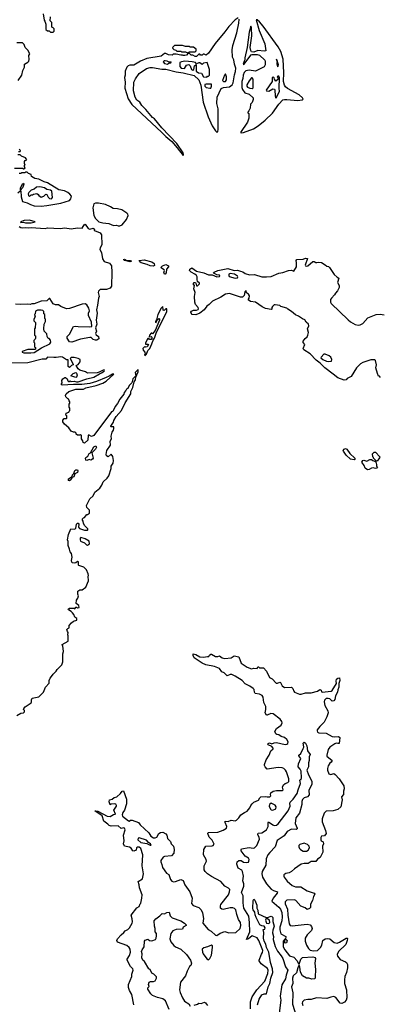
# Model space of a CAD drawing. Extents: x 2239805 to 2396427, y 665731 to 772158.
# Tile 273 of 326: x 2336030 to 2340627, y 724182 to 736721. Entities that reach past the tile are written whole.
import ezdxf

# ---------------------------------------------------------------- set-up
doc = ezdxf.new("R2010")
doc.units = 0

msp = doc.modelspace()

# ---------------------------------------------------------------- linework, layer by layer
at = {"layer": '0CON05XD'}
for points in [[(2336330, 736795), (2336342, 736715), (2336352, 736702), (2336362, 736662), (2336362, 736595), (2336385, 736580), (2336408, 736578), (2336425, 736560), (2336455, 736560)], [(2336455, 736560), (2336470, 736575), (2336470, 736605), (2336458, 736618), (2336440, 736625), (2336440, 736685), (2336420, 736705), (2336423, 736757)], [(2338815, 736743), (2338775, 736717), (2338697, 736635), (2338645, 736565), (2338521, 736419), (2338435, 736296), (2338405, 736268), (2338382, 736282), (2338368, 736282), (2338355, 736270), (2338335, 736270), (2338325, 736280), (2338315, 736280), (2338285, 736250), (2338265, 736250), (2338235, 736270), (2338215, 736270), (2338195, 736290), (2338175, 736290), (2338155, 736270), (2338135, 736263), (2338114, 736264), (2338105, 736270), (2338085, 736268), (2338025, 736282), (2337985, 736280), (2337975, 736270), (2337925, 736273), (2337895, 736291), (2337875, 736290), (2337835, 736255), (2337652, 736228), (2337568, 736192), (2337485, 736141), (2337435, 736142), (2337413, 736135), (2337394, 736115), (2337374, 736066), (2337376, 736015), (2337366, 735985), (2337373, 735925), (2337370, 735850), (2337412, 735712), (2337459, 735639), (2337839, 735289), (2337895, 735232), (2337970, 735170), (2338039, 735089), (2338115, 734992)], [(2338115, 734992), (2338120, 735005), (2338114, 735025), (2338034, 735145), (2337842, 735342), (2337747, 735457), (2337724, 735474), (2337638, 735578), (2337585, 735629), (2337561, 735671), (2337525, 735696), (2337502, 735735), (2337479, 735815), (2337484, 735925), (2337505, 735969), (2337551, 736035), (2337645, 736098), (2337695, 736112), (2337725, 736113), (2337842, 736092), (2337895, 736091), (2338025, 736055), (2338113, 736045), (2338255, 736008), (2338315, 735954), (2338337, 735885), (2338370, 735670), (2338432, 735482), (2338485, 735370), (2338525, 735307), (2338545, 735290), (2338556, 735294), (2338561, 735325), (2338558, 735585), (2338544, 735655), (2338549, 735735), (2338597, 735843), (2338630, 735855), (2338705, 735864), (2338740, 735890), (2338752, 735915), (2338768, 736018), (2338781, 736059), (2338784, 736104), (2338767, 736155), (2338760, 736210), (2338744, 736245), (2338738, 736335), (2338747, 736393), (2338798, 736552), (2338825, 736675), (2338826, 736726)], [(2338855, 735278), (2338885, 735284), (2339009, 735331), (2339071, 735369), (2339160, 735440), (2339251, 735529), (2339335, 735646), (2339385, 735698), (2339405, 735705), (2339435, 735706), (2339575, 735691), (2339632, 735698), (2339642, 735708), (2339637, 735725), (2339594, 735765), (2339445, 735843), (2339418, 735865), (2339404, 735885), (2339394, 735935), (2339398, 736045), (2339387, 736217), (2339358, 736315), (2339325, 736373), (2339135, 736638), (2339085, 736694), (2339055, 736720), (2339045, 736720), (2339082, 736585), (2339153, 736415), (2339167, 736325), (2339145, 736321), (2339065, 736328), (2339015, 736308), (2338985, 736310), (2338975, 736330), (2338969, 736365), (2338988, 736515), (2338986, 736616), (2338975, 736640), (2338955, 736560), (2338929, 736365), (2338898, 736235), (2338902, 736208), (2338892, 736192), (2338880, 736155), (2338888, 736152), (2338979, 736271), (2338995, 736278), (2339059, 736279), (2339085, 736268), (2339155, 736206), (2339160, 736195), (2339160, 736145), (2339148, 736122), (2339036, 736064), (2338955, 736078), (2338911, 736069), (2338892, 736048), (2338880, 736015), (2338875, 735970), (2338862, 735935), (2338862, 735858), (2338871, 735831), (2338900, 735790), (2338955, 735771), (2339008, 735725), (2339008, 735705), (2338992, 735665), (2338970, 735645), (2338968, 735595), (2338952, 735558), (2338940, 735545), (2338940, 735535), (2338950, 735525), (2338952, 735465), (2338932, 735415), (2338843, 735285), (2338855, 735278)], [(2336010, 735945), (2336057, 736013), (2336070, 736075), (2336090, 736115), (2336090, 736155), (2336135, 736180), (2336147, 736193), (2336152, 736215), (2336148, 736265), (2336158, 736285), (2336133, 736333), (2336100, 736365), (2336086, 736406), (2336067, 736427), (2335995, 736428)], [(2338175, 736300), (2338195, 736310), (2338268, 736312), (2338280, 736325), (2338280, 736345), (2338245, 736370), (2338205, 736370), (2338195, 736380), (2338145, 736380), (2338105, 736390), (2338005, 736390), (2337980, 736365), (2337982, 736352), (2337995, 736340), (2338022, 736332), (2338035, 736320), (2338085, 736320), (2338095, 736310), (2338145, 736310), (2338175, 736300)], [(2337915, 736154), (2337935, 736170), (2337958, 736172), (2337960, 736185), (2337935, 736180), (2337912, 736192), (2337885, 736196), (2337870, 736195), (2337858, 736185), (2337875, 736161), (2337915, 736154)], [(2338415, 735990), (2338425, 736000), (2338438, 736002), (2338450, 736015), (2338448, 736085), (2338418, 736175), (2338372, 736165), (2338355, 736150), (2338325, 736171), (2338315, 736173), (2338285, 736160), (2338272, 736175), (2338230, 736185), (2338135, 736191), (2338094, 736186), (2338070, 736175), (2338073, 736125), (2338090, 736105), (2338130, 736100), (2338155, 736140), (2338185, 736148), (2338201, 736131), (2338220, 736085), (2338235, 736078), (2338248, 736085), (2338260, 736135), (2338278, 736148), (2338280, 736065), (2338310, 736045), (2338348, 736038), (2338375, 735993), (2338415, 735990)], [(2339315, 736122), (2339325, 736130), (2339328, 736145), (2339305, 736220), (2339305, 736200), (2339310, 736200), (2339307, 736155), (2339315, 736122)], [(2338655, 735933), (2338668, 735955), (2338668, 735995), (2338655, 736030), (2338640, 736015), (2338614, 735945), (2338626, 735934), (2338655, 735933)], [(2338994, 735846), (2339005, 735852), (2339007, 735965), (2338995, 735982), (2338985, 735980), (2338955, 735942), (2338925, 735890), (2338924, 735875), (2338935, 735861), (2338965, 735850), (2338994, 735846)], [(2339295, 735720), (2339305, 735730), (2339341, 735809), (2339337, 735845), (2339341, 735985), (2339335, 736000), (2339325, 736002), (2339310, 735995), (2339323, 735975), (2339322, 735958), (2339295, 735938), (2339278, 735965), (2339275, 735980), (2339265, 735990), (2339250, 735985), (2339250, 735935), (2339170, 735825), (2339178, 735815), (2339205, 735811), (2339255, 735838), (2339276, 735836), (2339283, 735823), (2339285, 735750), (2339295, 735720)], [(2338455, 735847), (2338465, 735850), (2338476, 735876), (2338475, 735900), (2338405, 735901), (2338390, 735895), (2338388, 735875), (2338405, 735857), (2338455, 735847)], [(2336015, 735040), (2336035, 735040), (2336040, 735055), (2336025, 735070)], [(2336085, 734820), (2336100, 734835), (2336090, 734845), (2336090, 734865), (2336100, 734875), (2336090, 734885), (2336090, 734915), (2336102, 734928), (2336120, 734935), (2336105, 734960), (2336052, 734982), (2336035, 735000), (2336005, 735000)], [(2335965, 734830), (2336065, 734830), (2336075, 734820), (2336085, 734820)], [(2336305, 734345), (2336375, 734355), (2336555, 734385), (2336665, 734419), (2336682, 734438), (2336689, 734475), (2336670, 734500), (2336642, 734522), (2336600, 734540), (2336529, 734555), (2336384, 734644), (2336342, 734655), (2336275, 734688), (2336225, 734698), (2336180, 734725), (2336178, 734748), (2336142, 734762), (2336125, 734780), (2336103, 734777), (2336095, 734770), (2336055, 734770), (2336047, 734763), (2336025, 734762)], [(2336005, 734514), (2336035, 734542), (2336045, 734540), (2336049, 734465), (2336066, 734406), (2336125, 734388), (2336168, 734365), (2336215, 734349), (2336305, 734345)], [(2336045, 734550), (2336040, 734555), (2336041, 734575), (2336065, 734632), (2336077, 734637), (2336082, 734625), (2336075, 734600), (2336065, 734578), (2336048, 734562), (2336045, 734550)], [(2336435, 734440), (2336450, 734455), (2336441, 734535), (2336425, 734548), (2336377, 734557), (2336345, 734579), (2336285, 734593), (2336245, 734586), (2336215, 734562), (2336175, 734550), (2336145, 734522), (2336138, 734505), (2336143, 734483), (2336155, 734470), (2336175, 734490), (2336195, 734490), (2336205, 734500), (2336247, 734507), (2336266, 734496), (2336275, 734482), (2336305, 734460), (2336338, 734472), (2336365, 734500), (2336376, 734496), (2336395, 734460), (2336412, 734442), (2336435, 734440)], [(2337305, 734094), (2337335, 734110), (2337391, 734175), (2337411, 734225), (2337407, 734245), (2337396, 734256), (2337330, 734300), (2337275, 734313), (2337220, 734315), (2337188, 734338), (2337126, 734366), (2337035, 734384), (2336995, 734384), (2336977, 734375), (2336964, 734325), (2336975, 734225), (2336997, 734187), (2337037, 734147), (2337092, 734132), (2337165, 734126), (2337225, 734100), (2337265, 734103), (2337284, 734094), (2337305, 734094)], [(2336105, 734133), (2336175, 734134), (2336228, 734145), (2336154, 734166), (2336088, 734162), (2336040, 734145), (2336045, 734140), (2336075, 734143), (2336105, 734133)], [(2336025, 734089), (2336045, 734075), (2336065, 734069), (2336105, 734075), (2336145, 734069), (2336175, 734075), (2336355, 734061), (2336385, 734069), (2336545, 734060), (2336605, 734072), (2336685, 734059), (2336765, 734068), (2336825, 734066), (2336851, 734109), (2336865, 734116), (2336905, 734060), (2336925, 734052), (2336968, 734065), (2336982, 734055), (2336980, 734035), (2337005, 734027), (2337057, 734007), (2337075, 733980), (2337076, 733855), (2337054, 733816), (2337051, 733795), (2337074, 733755), (2337084, 733675), (2337105, 733642), (2337175, 733620), (2337200, 733585), (2337206, 733505), (2337201, 733325), (2337185, 733303), (2337135, 733286), (2337055, 733286), (2337036, 733264), (2337031, 733245), (2337043, 733197), (2337033, 733175), (2337022, 733085), (2337008, 733025), (2337017, 732985), (2337003, 732895), (2337013, 732845), (2336998, 732795), (2337008, 732755), (2336998, 732725), (2337007, 732707), (2337036, 732686), (2337037, 732655), (2337015, 732641), (2336995, 732640), (2336965, 732650), (2336942, 732672), (2336925, 732672), (2336805, 732652), (2336695, 732616), (2336665, 732620), (2336634, 732664), (2336637, 732685), (2336664, 732716), (2336717, 732813), (2336745, 732818), (2336775, 732812), (2336925, 732808), (2336950, 732815), (2336947, 732867), (2336908, 732955), (2336908, 732985), (2336918, 733015), (2336912, 733045), (2336885, 733090), (2336865, 733102), (2336825, 733098), (2336665, 733043), (2336625, 733040), (2336555, 733070), (2336525, 733090), (2336485, 733090), (2336455, 733102), (2336415, 733170), (2336405, 733170), (2336375, 733140), (2336305, 733138), (2336215, 733102), (2336185, 733102), (2336165, 733093), (2336125, 733099), (2336035, 733094), (2335975, 733099)], [(2337435, 733635), (2337365, 733652), (2337354, 733665), (2337365, 733671), (2337395, 733656), (2337438, 733655), (2337454, 733645), (2337435, 733635)], [(2337735, 733583), (2337695, 733585), (2337655, 733605), (2337579, 733625), (2337560, 733635), (2337551, 733655), (2337617, 733664), (2337716, 733635), (2337744, 733615), (2337748, 733592), (2337735, 733583)], [(2340630, 732165), (2340615, 732180), (2340605, 732180), (2340590, 732215), (2340570, 732285), (2340578, 732325), (2340565, 732380), (2340555, 732388), (2340505, 732391), (2340405, 732356), (2340374, 732336), (2340324, 732286), (2340255, 732178), (2340205, 732152), (2340190, 732135), (2340165, 732128), (2340085, 732158), (2340027, 732207), (2339918, 732285), (2339858, 732345), (2339808, 732385), (2339732, 732465), (2339652, 732515), (2339643, 732535), (2339663, 732585), (2339645, 732608), (2339644, 732625), (2339668, 732662), (2339695, 732683), (2339705, 732702), (2339711, 732735), (2339697, 732785), (2339714, 732824), (2339712, 732842), (2339680, 732870), (2339665, 732897), (2339635, 732910), (2339586, 732946), (2339545, 732963), (2339496, 733006), (2339450, 733035), (2339435, 733047), (2339358, 733068), (2339345, 733080), (2339285, 733090), (2339275, 733090), (2339251, 733069), (2339242, 733055), (2339242, 733035), (2339235, 733028), (2339165, 733042), (2339120, 733065), (2339035, 733122), (2338973, 733133), (2338942, 733152), (2338957, 733173), (2338958, 733205), (2338948, 733225), (2338923, 733243), (2338915, 733270), (2338902, 733255), (2338891, 733209), (2338872, 733188), (2338845, 733187), (2338705, 733232), (2338655, 733226), (2338594, 733186), (2338486, 733134), (2338445, 733093), (2338416, 733074), (2338380, 733025), (2338325, 732984), (2338275, 732960), (2338228, 732968), (2338214, 732984), (2338212, 732995), (2338221, 733009), (2338245, 733020), (2338285, 733020), (2338305, 733030), (2338311, 733039), (2338306, 733056), (2338271, 733095), (2338261, 733125), (2338258, 733195), (2338268, 733245), (2338248, 733295), (2338260, 733335), (2338242, 733355), (2338255, 733372), (2338270, 733375), (2338277, 733367), (2338285, 733330), (2338295, 733330), (2338320, 733355), (2338320, 733365), (2338296, 733386), (2338292, 733412), (2338292, 733445), (2338284, 733465), (2338262, 733482), (2338215, 733505), (2338194, 733525), (2338198, 733542), (2338225, 733562), (2338285, 733519), (2338379, 733499), (2338435, 733471), (2338485, 733472), (2338545, 733448), (2338575, 733450), (2338580, 733455), (2338578, 733468), (2338543, 733473), (2338515, 733490), (2338505, 733490), (2338500, 733495), (2338510, 733505), (2338555, 733527), (2338685, 733551), (2338765, 733527), (2338805, 733530), (2338845, 733520), (2338875, 733510), (2338905, 733490), (2338961, 733471), (2339024, 733476), (2339117, 733447), (2339175, 733447), (2339235, 733450), (2339335, 733493), (2339385, 733500), (2339455, 733527), (2339495, 733532), (2339525, 733520), (2339557, 733575), (2339560, 733625), (2339554, 733655), (2339563, 733667), (2339645, 733670), (2339675, 733682), (2339698, 733678), (2339671, 733595), (2339673, 733585), (2339682, 733582), (2339705, 733587), (2339765, 733640), (2339785, 733640), (2339805, 733628), (2339817, 733627), (2339845, 733632), (2339877, 733627), (2339925, 733600), (2339945, 733580), (2339965, 733578), (2339980, 733565), (2340037, 733477), (2340075, 733440), (2340097, 733427), (2340083, 733375), (2340102, 733335), (2340102, 733308), (2340083, 733267), (2340055, 733240), (2340042, 733215), (2340004, 733176), (2339993, 733157), (2339993, 733125), (2340000, 733105), (2340217, 732897), (2340245, 732874), (2340305, 732841), (2340345, 732831), (2340372, 732835), (2340405, 732853), (2340466, 732924), (2340575, 732968), (2340625, 732971), (2340675, 732962)], [(2337885, 733480), (2337875, 733480), (2337866, 733495), (2337877, 733525), (2337873, 733535), (2337836, 733555), (2337831, 733565), (2337850, 733585), (2337895, 733604), (2337925, 733588), (2337927, 733575), (2337902, 733545), (2337896, 733496), (2337885, 733480)], [(2338775, 733430), (2338805, 733433), (2338812, 733445), (2338808, 733455), (2338768, 733478), (2338715, 733489), (2338695, 733480), (2338694, 733464), (2338701, 733451), (2338775, 733430)], [(2337625, 732440), (2337645, 732460), (2337664, 732506), (2337687, 732535), (2337715, 732592), (2337730, 732640), (2337750, 732665), (2337770, 732730), (2337906, 733005), (2337905, 733040), (2337895, 733040), (2337872, 733018), (2337860, 733020), (2337855, 733070), (2337835, 733048), (2337792, 732965), (2337772, 732898), (2337760, 732875), (2337765, 732860), (2337782, 732898), (2337803, 732917), (2337812, 732912), (2337812, 732895), (2337756, 732764), (2337725, 732720), (2337715, 732730), (2337705, 732730), (2337683, 732705), (2337682, 732682), (2337707, 732687), (2337716, 732676), (2337715, 732660), (2337705, 732648), (2337685, 732648), (2337675, 732660), (2337665, 732660), (2337634, 732604), (2337635, 732590), (2337665, 732590), (2337670, 732585), (2337657, 732553), (2337635, 732550), (2337625, 732560), (2337601, 732535), (2337603, 732513), (2337627, 732487), (2337628, 732462), (2337620, 732455), (2337625, 732440)], [(2336173, 732477), (2336215, 732483), (2336307, 732543), (2336416, 732594), (2336428, 732615), (2336425, 732640), (2336405, 732660), (2336395, 732660), (2336380, 732685), (2336378, 732718), (2336343, 732753), (2336339, 732785), (2336343, 732845), (2336358, 732875), (2336360, 732905), (2336350, 732915), (2336350, 732965), (2336340, 732975), (2336340, 733005), (2336325, 733018), (2336303, 733023), (2336257, 733023), (2336232, 733008), (2336227, 732973), (2336220, 732965), (2336228, 732935), (2336210, 732905), (2336210, 732885), (2336230, 732865), (2336232, 732855), (2336228, 732795), (2336220, 732785), (2336220, 732705), (2336230, 732695), (2336230, 732665), (2336227, 732653), (2336210, 732635), (2336210, 732615), (2336220, 732605), (2336220, 732555), (2336230, 732545), (2336230, 732525), (2336225, 732520), (2336135, 732522), (2336060, 732495), (2336060, 732485), (2336085, 732478), (2336173, 732477)], [(2335992, 727858), (2336045, 727890), (2336080, 727895), (2336090, 727905), (2336090, 727925), (2336080, 727935), (2336082, 727948), (2336101, 727969), (2336175, 728020), (2336182, 728035), (2336181, 728061), (2336188, 728082), (2336275, 728099), (2336335, 728158), (2336361, 728219), (2336405, 728270), (2336407, 728307), (2336417, 728335), (2336437, 728355), (2336455, 728388), (2336496, 728424), (2336508, 728445), (2336567, 728503), (2336580, 728545), (2336580, 728645), (2336588, 728675), (2336580, 728745), (2336570, 728755), (2336570, 728765), (2336650, 728805), (2336648, 728875), (2336642, 728885), (2336650, 728915), (2336638, 728928), (2336630, 728955), (2336642, 728968), (2336660, 728975), (2336660, 729005), (2336691, 729039), (2336715, 729060), (2336760, 729075), (2336760, 729095), (2336731, 729111), (2336720, 729145), (2336705, 729168), (2336688, 729185), (2336652, 729205), (2336648, 729215), (2336665, 729226), (2336717, 729227), (2336735, 729220), (2336745, 729240), (2336755, 729240), (2336765, 729230), (2336790, 729235), (2336785, 729260), (2336750, 729285), (2336753, 729327), (2336770, 729355), (2336778, 729385), (2336770, 729405), (2336770, 729445), (2336795, 729458), (2336825, 729458), (2336872, 729495), (2336907, 729575), (2336902, 729635), (2336907, 729643), (2336902, 729665), (2336882, 729715), (2336847, 729747), (2336785, 729770), (2336780, 729775), (2336778, 729818), (2336765, 729820), (2336747, 729803), (2336725, 729798), (2336705, 729802), (2336694, 729814), (2336690, 729835), (2336698, 729875), (2336692, 729922), (2336672, 729945), (2336667, 729977), (2336648, 730025), (2336648, 730075), (2336640, 730095), (2336652, 730165), (2336682, 730235), (2336725, 730233), (2336745, 730240), (2336753, 730295), (2336765, 730308), (2336775, 730308), (2336782, 730295), (2336778, 730258), (2336793, 730243), (2336855, 730220), (2336895, 730220), (2336900, 730225), (2336900, 730235), (2336860, 730275), (2336843, 730303), (2336840, 730335), (2336830, 730345), (2336830, 730365), (2336842, 730378), (2336858, 730382), (2336885, 730420), (2336895, 730420), (2336922, 730438), (2336918, 730475), (2336885, 730510), (2336880, 730535), (2336925, 730620), (2336965, 730658), (2336990, 730705), (2337053, 730755), (2337077, 730793), (2337094, 730836), (2337146, 730884), (2337165, 730910), (2337197, 731003), (2337197, 731035), (2337220, 731075), (2337227, 731105), (2337217, 731157), (2337198, 731188), (2337157, 731153), (2337138, 731165), (2337132, 731185), (2337140, 731235), (2337186, 731304), (2337182, 731355), (2337200, 731385), (2337198, 731415), (2337211, 731469), (2337227, 731493), (2337232, 731515), (2337230, 731535), (2337203, 731537), (2337195, 731530), (2337194, 731545), (2337226, 731594), (2337232, 731615), (2337262, 731668), (2337328, 731742), (2337375, 731843), (2337446, 731954), (2337448, 731985), (2337472, 732035), (2337490, 732110), (2337506, 732135), (2337511, 732169), (2337542, 732235), (2337540, 732260), (2337535, 732260), (2337503, 732227), (2337510, 732185), (2337472, 732145), (2337458, 732095), (2337426, 732064), (2337408, 732025), (2337390, 732015), (2337385, 732000), (2337360, 731975), (2337357, 731953), (2337305, 731890), (2337277, 731833), (2337248, 731795), (2337218, 731732), (2337202, 731725), (2336974, 731426), (2336945, 731414), (2336915, 731430), (2336902, 731428), (2336897, 731365), (2336855, 731328), (2336838, 731335), (2336837, 731357), (2336820, 731385), (2336820, 731425), (2336805, 731440), (2336795, 731430), (2336765, 731430), (2336752, 731442), (2336750, 731455), (2336738, 731468), (2336715, 731468), (2336685, 731482), (2336658, 731525), (2336601, 731571), (2336578, 731598), (2336578, 731622), (2336595, 731640), (2336625, 731640), (2336630, 731645), (2336630, 731675), (2336620, 731685), (2336622, 731708), (2336658, 731722), (2336660, 731735), (2336670, 731745), (2336670, 731775), (2336660, 731785), (2336660, 731825), (2336670, 731835), (2336670, 731855), (2336660, 731865), (2336658, 731888), (2336642, 731892), (2336618, 731918), (2336612, 731935), (2336624, 731956), (2336655, 731986), (2336744, 732016), (2336845, 732014), (2336875, 732034), (2337005, 732061), (2337089, 732091), (2337132, 732118), (2337230, 732205), (2337215, 732206), (2337171, 732179), (2337133, 732165), (2337009, 732111), (2336925, 732089), (2336823, 732073), (2336715, 732076), (2336570, 732065), (2336558, 732075), (2336570, 732095), (2336569, 732125), (2336580, 732145), (2336605, 732162), (2336615, 732162), (2336637, 732147), (2336643, 732123), (2336653, 732113), (2336667, 732113), (2336675, 732120), (2336685, 732112), (2336725, 732118), (2336755, 732107), (2336775, 732107), (2336884, 732146), (2336975, 732167), (2337048, 732212), (2337075, 732223), (2337108, 732245), (2337110, 732255), (2337105, 732260), (2337093, 732257), (2337045, 732230), (2337018, 732222), (2336895, 732220), (2336867, 732237), (2336795, 732257), (2336774, 732274), (2336750, 732315), (2336775, 732330), (2336802, 732365), (2336800, 732395), (2336777, 732407), (2336725, 732417), (2336685, 732417), (2336672, 732408), (2336710, 732335), (2336710, 732325), (2336690, 732315), (2336665, 732290), (2336650, 732305), (2336648, 732388), (2336625, 732388), (2336574, 732424), (2336555, 732429), (2336495, 732417), (2336465, 732420), (2336385, 732422), (2336365, 732398), (2336315, 732399), (2336135, 732350), (2335817, 732347)], [(2339965, 732366), (2340005, 732374), (2340009, 732395), (2339994, 732425), (2339975, 732442), (2339925, 732463), (2339905, 732462), (2339872, 732425), (2339870, 732415), (2339893, 732393), (2339940, 732370), (2339965, 732366)], [(2336745, 732162), (2336680, 732185), (2336710, 732215), (2336746, 732226), (2336755, 732220), (2336763, 732195), (2336755, 732170), (2336745, 732162)], [(2336885, 731107), (2336872, 731112), (2336870, 731135), (2336875, 731146), (2336899, 731161), (2336915, 731196), (2336934, 731206), (2336975, 731280), (2337002, 731292), (2337009, 731275), (2336998, 731252), (2336950, 731205), (2336968, 731135), (2336960, 731125), (2336935, 731113), (2336915, 731118), (2336885, 731107)], [(2340295, 731114), (2340245, 731122), (2340190, 731175), (2340156, 731225), (2340154, 731236), (2340165, 731253), (2340185, 731258), (2340200, 731250), (2340240, 731195), (2340304, 731135), (2340306, 731124), (2340295, 731114)], [(2340585, 731100), (2340572, 731102), (2340540, 731135), (2340540, 731145), (2340530, 731155), (2340528, 731192), (2340548, 731212), (2340565, 731212), (2340620, 731155), (2340618, 731142), (2340585, 731100)], [(2340465, 730987), (2340435, 731010), (2340422, 731042), (2340392, 731085), (2340405, 731109), (2340415, 731112), (2340455, 731099), (2340495, 731118), (2340515, 731120), (2340530, 731105), (2340555, 731100), (2340568, 731088), (2340580, 731055), (2340580, 731035), (2340590, 731025), (2340579, 731011), (2340565, 731004), (2340535, 731012), (2340515, 731010), (2340485, 730991), (2340465, 730987)], [(2336665, 730850), (2336654, 730854), (2336654, 730875), (2336698, 730902), (2336704, 730925), (2336719, 730941), (2336735, 730978), (2336745, 730986), (2336768, 730988), (2336773, 730975), (2336768, 730955), (2336734, 730936), (2336719, 730901), (2336700, 730890), (2336680, 730860), (2336665, 730850)], [(2336895, 730030), (2336918, 730045), (2336915, 730080), (2336865, 730110), (2336810, 730125), (2336803, 730117), (2336800, 730095), (2336805, 730080), (2336855, 730060), (2336882, 730032), (2336895, 730030)], [(2338994, 726736), (2339016, 726754), (2339075, 726782), (2339089, 726811), (2339105, 726823), (2339165, 726830), (2339185, 726822), (2339217, 726823), (2339230, 726835), (2339228, 726855), (2339233, 726875), (2339263, 726897), (2339305, 726906), (2339380, 726905), (2339387, 726915), (2339382, 726945), (2339392, 726975), (2339415, 726994), (2339448, 727005), (2339462, 727018), (2339462, 727055), (2339432, 727142), (2339419, 727165), (2339396, 727186), (2339375, 727194), (2339325, 727199), (2339185, 727178), (2339157, 727205), (2339152, 727222), (2339150, 727235), (2339170, 727295), (2339210, 727355), (2339231, 727409), (2339260, 727435), (2339260, 727445), (2339245, 727463), (2339198, 727485), (2339192, 727495), (2339198, 727505), (2339215, 727513), (2339245, 727499), (2339275, 727512), (2339304, 727514), (2339415, 727491), (2339437, 727495), (2339448, 727505), (2339451, 727525), (2339435, 727555), (2339405, 727579), (2339365, 727592), (2339333, 727613), (2339307, 727617), (2339296, 727626), (2339283, 727655), (2339305, 727693), (2339363, 727737), (2339374, 727765), (2339371, 727785), (2339351, 727811), (2339262, 727882), (2339233, 727887), (2339185, 727862), (2339174, 727865), (2339160, 727895), (2339169, 727935), (2339166, 727976), (2339144, 728026), (2339132, 728095), (2339120, 728115), (2339085, 728132), (2339031, 728141), (2339022, 728155), (2339019, 728189), (2339004, 728205), (2338965, 728234), (2338905, 728264), (2338865, 728307), (2338775, 728362), (2338735, 728382), (2338715, 728382), (2338673, 728363), (2338635, 728402), (2338607, 728417), (2338575, 728457), (2338515, 728483), (2338404, 728504), (2338355, 728524), (2338254, 728595), (2338240, 728625), (2338240, 728645), (2338277, 728637), (2338325, 728606), (2338375, 728604), (2338422, 728612), (2338440, 728610), (2338451, 728629), (2338465, 728640), (2338475, 728640), (2338525, 728612), (2338555, 728610), (2338575, 728618), (2338610, 728595), (2338646, 728586), (2338725, 728594), (2338765, 728618), (2338825, 728608), (2338853, 728525), (2338928, 728475), (2338986, 728454), (2339015, 728462), (2339055, 728460), (2339065, 728480), (2339075, 728480), (2339088, 728468), (2339138, 728468), (2339174, 728424), (2339215, 728342), (2339248, 728325), (2339301, 728271), (2339315, 728270), (2339345, 728283), (2339355, 728280), (2339376, 728236), (2339405, 728216), (2339495, 728220), (2339512, 728205), (2339525, 728168), (2339535, 728157), (2339595, 728132), (2339618, 728132), (2339675, 728150), (2339745, 728150), (2339825, 728169), (2339855, 728190), (2339871, 728181), (2339875, 728160), (2339887, 728157), (2340000, 728170), (2340012, 728178), (2340070, 728265), (2340064, 728295), (2340069, 728321), (2340085, 728336), (2340105, 728340), (2340112, 728305), (2340096, 728265), (2340098, 728222), (2340084, 728186), (2340079, 728155), (2340055, 728112), (2340046, 728065), (2340035, 728047), (2340015, 728044), (2339985, 728071), (2339962, 728078), (2339935, 728074), (2339914, 728055), (2339909, 728035), (2339921, 727985), (2339959, 727919), (2339962, 727895), (2339947, 727843), (2339909, 727775), (2339855, 727721), (2339823, 727675), (2339822, 727665), (2339827, 727647), (2339845, 727638), (2339935, 727636), (2340015, 727594), (2340045, 727586), (2340095, 727590), (2340110, 727580), (2340102, 727505), (2340085, 727501), (2340065, 727506), (2340045, 727500), (2339982, 727455), (2339961, 727425), (2339944, 727355), (2339945, 727340), (2340012, 727285), (2340002, 727265), (2339985, 727253), (2339960, 727220), (2339954, 727185), (2339953, 727165), (2339972, 727115), (2339995, 727108), (2340035, 727119), (2340050, 727110), (2340104, 727055), (2340162, 726962), (2340167, 726925), (2340156, 726894), (2340158, 726852), (2340132, 726825), (2340140, 726785), (2340125, 726698), (2340085, 726663), (2340024, 726646), (2339935, 726642), (2339909, 726615), (2339886, 726544), (2339884, 726505), (2339928, 726395), (2339937, 726355), (2339915, 726328), (2339875, 726323), (2339868, 726305), (2339867, 726275), (2339872, 726265), (2339899, 726249), (2339903, 726225), (2339890, 726195), (2339892, 726118), (2339859, 726051), (2339825, 726032), (2339805, 726000), (2339745, 726000), (2339706, 725974), (2339655, 725973), (2339620, 725965), (2339534, 725906), (2339495, 725871), (2339464, 725856), (2339424, 725846), (2339399, 725831), (2339397, 725815), (2339402, 725802), (2339439, 725749), (2339503, 725693), (2339545, 725678), (2339615, 725676), (2339695, 725627), (2339785, 725598), (2339792, 725585), (2339773, 725555), (2339762, 725505), (2339738, 725455), (2339738, 725415), (2339725, 725400), (2339695, 725388), (2339669, 725409), (2339615, 725431), (2339552, 725502), (2339535, 725513), (2339436, 725506), (2339412, 725485), (2339415, 725463), (2339444, 725394), (2339447, 725317), (2339467, 725207), (2339477, 725187), (2339505, 725180), (2339695, 725201), (2339734, 725194), (2339751, 725171), (2339758, 725145), (2339749, 725121), (2339693, 725067), (2339671, 725025), (2339668, 724985), (2339686, 724934), (2339711, 724891), (2339732, 724871), (2339775, 724864), (2339825, 724868), (2339863, 724905), (2339880, 724935), (2339896, 724994), (2339922, 725015), (2339955, 725021), (2339985, 725017), (2340040, 724970), (2340075, 724962), (2340107, 724973), (2340190, 725025), (2340206, 725026), (2340209, 725019), (2340206, 724995), (2340186, 724945), (2340092, 724855), (2340077, 724815), (2340080, 724795), (2340113, 724753), (2340185, 724723), (2340197, 724715), (2340209, 724689), (2340209, 724645), (2340196, 724585), (2340174, 724535), (2340169, 724495), (2340172, 724445), (2340196, 724364), (2340199, 724265), (2340190, 724235), (2340172, 724208), (2340135, 724190), (2340115, 724198), (2340058, 724268), (2340035, 724279), (2339996, 724274), (2339945, 724254), (2339815, 724262), (2339745, 724241), (2339705, 724244), (2339655, 724236), (2339633, 724215), (2339631, 724195), (2339641, 724165)], [(2338972, 724125), (2338974, 724215), (2338992, 724275), (2339052, 724368), (2339153, 724475), (2339195, 724575), (2339196, 724615), (2339187, 724637), (2339110, 724695), (2339084, 724735), (2339082, 724745), (2339111, 724819), (2339127, 724843), (2339130, 724865), (2339078, 724995), (2339055, 725030), (2338995, 725053), (2338945, 725014), (2338920, 725005), (2338963, 725105), (2338961, 725225), (2338950, 725305), (2338887, 725405), (2338878, 725475), (2338878, 725565), (2338859, 725605), (2338887, 725687), (2338887, 725715), (2338876, 725755), (2338884, 725814), (2338871, 725875), (2338860, 725890), (2338816, 725915), (2338800, 725965), (2338804, 725996), (2338825, 726013), (2338855, 726013), (2338885, 725992), (2338925, 725987), (2338945, 725990), (2338951, 726005), (2338953, 726025), (2338945, 726042), (2338905, 726067), (2338855, 726138), (2338852, 726148), (2338859, 726161), (2338955, 726180), (2339005, 726169), (2339024, 726174), (2339051, 726205), (2339087, 726285), (2339084, 726304), (2339064, 726345), (2339068, 726362), (2339115, 726367), (2339174, 726405), (2339198, 726445), (2339198, 726495), (2339203, 726507), (2339255, 726467), (2339275, 726459), (2339305, 726464), (2339325, 726482), (2339453, 726645), (2339478, 726705), (2339472, 726745), (2339476, 726755), (2339516, 726794), (2339568, 726865), (2339578, 726915), (2339608, 726995), (2339599, 727035), (2339605, 727043), (2339620, 727045), (2339624, 727066), (2339620, 727150), (2339605, 727178), (2339578, 727205), (2339584, 727245), (2339614, 727314), (2339588, 727345), (2339587, 727355), (2339613, 727377), (2339645, 727438), (2339650, 727455), (2339646, 727486), (2339644, 727506), (2339655, 727522), (2339675, 727507), (2339689, 727475), (2339700, 727410), (2339734, 727365), (2339719, 727335), (2339719, 727285), (2339710, 727255), (2339711, 727205), (2339692, 727165), (2339712, 727105), (2339752, 727025), (2339752, 726985), (2339716, 726905), (2339720, 726850), (2339697, 726823), (2339655, 726809), (2339635, 726791), (2339627, 726765), (2339628, 726725), (2339595, 726615), (2339551, 726555), (2339540, 726485), (2339569, 726425), (2339567, 726415), (2339555, 726409), (2339495, 726412), (2339438, 726382), (2339402, 726325), (2339313, 726267), (2339288, 726185), (2339220, 726115)], [(2337483, 724175), (2337460, 724305), (2337428, 724358), (2337417, 724395), (2337419, 724435), (2337459, 724535), (2337461, 724565), (2337478, 724615), (2337471, 724635), (2337442, 724665), (2337402, 724742), (2337401, 724755), (2337428, 724802), (2337441, 724845), (2337439, 724885), (2337426, 724905), (2337395, 724930), (2337275, 724972), (2337268, 724995), (2337278, 725015), (2337322, 725068), (2337359, 725095), (2337375, 725118), (2337407, 725133), (2337428, 725155), (2337464, 725215), (2337467, 725233), (2337465, 725270), (2337450, 725315), (2337525, 725409), (2337555, 725428), (2337565, 725460), (2337575, 725468), (2337588, 725532), (2337590, 725575), (2337557, 725663), (2337553, 725703), (2337540, 725745), (2337595, 725780), (2337610, 725845), (2337590, 725945), (2337598, 726085), (2337573, 726165), (2337555, 726181), (2337529, 726181), (2337521, 726175), (2337516, 726144), (2337485, 726131), (2337474, 726134), (2337449, 726169), (2337431, 726181), (2337365, 726196), (2337352, 726225), (2337363, 726265), (2337354, 726336), (2337374, 726405), (2337366, 726425), (2337355, 726430), (2337325, 726422), (2337285, 726456), (2337195, 726451), (2337169, 726459), (2337155, 726477), (2337101, 726515), (2337080, 726580), (2336990, 726645), (2337025, 726641), (2337145, 726576), (2337185, 726573), (2337225, 726598), (2337250, 726605), (2337232, 726655), (2337266, 726704), (2337266, 726715), (2337255, 726729), (2337236, 726734), (2337195, 726730), (2337185, 726720), (2337172, 726762), (2337177, 726785), (2337207, 726793), (2337235, 726816), (2337268, 726825), (2337314, 726866), (2337335, 726896), (2337355, 726900), (2337391, 726795), (2337391, 726735), (2337366, 726655), (2337344, 726626), (2337336, 726595), (2337339, 726579), (2337415, 726517), (2337425, 726513), (2337444, 726526), (2337465, 726527), (2337545, 726496), (2337566, 726466), (2337677, 726367), (2337702, 726322), (2337735, 726300), (2337755, 726300), (2337779, 726311), (2337802, 726358), (2337825, 726371), (2337855, 726372), (2337895, 726352), (2337906, 726335), (2337913, 726295), (2337952, 726255), (2337962, 726225), (2337989, 726195), (2337998, 726155), (2337994, 726105), (2337965, 726073), (2337875, 726063), (2337858, 726055), (2337830, 726015), (2337830, 725995), (2337842, 725962), (2337850, 725925), (2337901, 725851), (2337930, 725835), (2337952, 725772), (2337970, 725750), (2337992, 725742), (2338015, 725744), (2338085, 725770), (2338115, 725760), (2338133, 725705), (2338200, 725615), (2338227, 725535), (2338220, 725465), (2338242, 725442), (2338312, 725415), (2338343, 725385), (2338360, 725345), (2338374, 725275), (2338363, 725215), (2338433, 725135), (2338472, 725112), (2338525, 725063), (2338545, 725056), (2338585, 725086), (2338645, 725108), (2338695, 725093), (2338785, 725096), (2338841, 725149), (2338851, 725185), (2338844, 725224), (2338821, 725261), (2338798, 725325), (2338784, 725384), (2338770, 725400), (2338745, 725409), (2338715, 725412), (2338625, 725390), (2338605, 725392), (2338588, 725408), (2338588, 725435), (2338595, 725452), (2338690, 725575), (2338706, 725615), (2338710, 725645), (2338692, 725662), (2338647, 725687), (2338595, 725747), (2338475, 725810), (2338425, 725843), (2338393, 725875), (2338383, 725895), (2338380, 725945), (2338410, 726005), (2338407, 726025), (2338374, 726085), (2338378, 726155), (2338404, 726196), (2338485, 726198), (2338496, 726204), (2338507, 726223), (2338483, 726273), (2338445, 726310), (2338428, 726355), (2338432, 726368), (2338555, 726373), (2338622, 726398), (2338667, 726423), (2338670, 726445), (2338648, 726495), (2338650, 726515), (2338689, 726511), (2338725, 726528), (2338775, 726518), (2338795, 726528), (2338822, 726555), (2338848, 726595), (2338894, 726626), (2338930, 726640), (2338965, 726683), (2338976, 726715), (2338994, 726736)], [(2339255, 726654), (2339295, 726673), (2339300, 726695), (2339285, 726717), (2339235, 726742), (2339215, 726728), (2339211, 726705), (2339227, 726665), (2339235, 726657), (2339255, 726654)], [(2337695, 726209), (2337705, 726210), (2337699, 726225), (2337672, 726242), (2337645, 726272), (2337555, 726303), (2337542, 726298), (2337538, 726275), (2337575, 726243), (2337650, 726230), (2337695, 726209)], [(2339645, 726131), (2339685, 726133), (2339706, 726144), (2339726, 726175), (2339721, 726195), (2339698, 726218), (2339655, 726232), (2339600, 726215), (2339590, 726205), (2339588, 726185), (2339598, 726165), (2339610, 726155), (2339645, 726131)], [(2339220, 726115), (2339194, 726085), (2339171, 726035), (2339166, 725955), (2339119, 725875), (2339116, 725845), (2339125, 725802), (2339174, 725715), (2339235, 725649), (2339265, 725631), (2339317, 725615), (2339314, 725595), (2339260, 725535), (2339244, 725495), (2339335, 725418), (2339354, 725394), (2339370, 725350), (2339376, 725295), (2339370, 725245), (2339345, 725165), (2339345, 725128), (2339358, 725078), (2339422, 725045), (2339420, 725010), (2339428, 725008), (2339438, 724995), (2339430, 724965), (2339415, 724960), (2339410, 724965), (2339410, 724995), (2339420, 725010), (2339400, 725005), (2339400, 724995), (2339390, 724985), (2339387, 724915), (2339409, 724875), (2339471, 724801), (2339524, 724784), (2339566, 724735), (2339585, 724696), (2339595, 724698), (2339598, 724705), (2339615, 724755), (2339635, 724777), (2339766, 724786), (2339795, 724779), (2339802, 724765), (2339791, 724705), (2339799, 724625), (2339798, 724532), (2339796, 724515), (2339786, 724505), (2339755, 724500), (2339715, 724513), (2339685, 724513), (2339635, 724546), (2339609, 724589), (2339603, 724655), (2339595, 724674), (2339585, 724669), (2339575, 724648), (2339557, 724583), (2339518, 724545), (2339506, 724515), (2339512, 724445), (2339493, 724405), (2339513, 724327), (2339507, 724185), (2339556, 724035)], [(2339060, 724175), (2339083, 724245), (2339115, 724303), (2339147, 724317), (2339177, 724313), (2339196, 724405), (2339218, 724445), (2339231, 724515), (2339256, 724585), (2339252, 724635), (2339229, 724715), (2339204, 724844), (2339176, 724905), (2339167, 724947), (2339145, 724985), (2339137, 725023), (2339143, 725095), (2339134, 725135), (2339155, 725138), (2339159, 725155), (2339146, 725176), (2339115, 725180), (2339092, 725195), (2339046, 725285), (2339033, 725323), (2339029, 725355), (2339008, 725385), (2339003, 725403), (2339004, 725505), (2339015, 725520), (2339028, 725508), (2339054, 725445), (2339052, 725405), (2339065, 725380), (2339071, 725335), (2339170, 725285), (2339172, 725275), (2339164, 725255), (2339177, 725217), (2339205, 725212), (2339219, 725225), (2339213, 725253), (2339180, 725275), (2339188, 725285), (2339235, 725304), (2339245, 725301), (2339255, 725288), (2339258, 725235), (2339272, 725175), (2339256, 725125), (2339253, 725093), (2339266, 725046), (2339263, 725005), (2339287, 724917), (2339318, 724858), (2339365, 724801), (2339385, 724766), (2339420, 724660), (2339446, 724615), (2339426, 724554), (2339419, 724505), (2339370, 724430), (2339350, 724285), (2339360, 724235), (2339334, 724034)], [(2337937, 724115), (2337887, 724227), (2337855, 724251), (2337788, 724268), (2337722, 724295), (2337702, 724315), (2337662, 724375), (2337665, 724390), (2337682, 724408), (2337673, 724435), (2337682, 724465), (2337698, 724472), (2337735, 724472), (2337755, 724482), (2337772, 724515), (2337772, 724532), (2337740, 724565), (2337715, 724580), (2337693, 724623), (2337678, 724635), (2337620, 724725), (2337601, 724745), (2337589, 724775), (2337593, 724825), (2337584, 724855), (2337590, 724875), (2337616, 724915), (2337623, 724987), (2337631, 724999), (2337665, 725010), (2337686, 724996), (2337715, 724991), (2337760, 725005), (2337771, 725025), (2337776, 725055), (2337772, 725082), (2337759, 725105), (2337759, 725145), (2337748, 725175), (2337744, 725245), (2337765, 725271), (2337815, 725307), (2337845, 725336), (2337876, 725334), (2337905, 725350), (2337937, 725357), (2337949, 725309), (2337974, 725284), (2338085, 725246), (2338132, 725215), (2338150, 725195), (2338150, 725185), (2338112, 725165), (2338105, 725140), (2338024, 725136), (2337982, 725118), (2337956, 725085), (2337946, 725015), (2337957, 724977), (2337995, 724929), (2338015, 724912), (2338085, 724883), (2338155, 724817), (2338208, 724745), (2338222, 724705), (2338212, 724675), (2338195, 724662), (2338163, 724605), (2338143, 724545), (2338078, 724465), (2338067, 724365), (2338075, 724332), (2338106, 724265), (2338132, 724222), (2338186, 724186), (2338205, 724158)], [(2338435, 724750), (2338454, 724766), (2338473, 724807), (2338486, 724906), (2338486, 724926), (2338476, 724936), (2338426, 724914), (2338378, 724902), (2338358, 724882), (2338361, 724845), (2338369, 724825), (2338415, 724759), (2338435, 724750)], [(2338255, 724172), (2338295, 724183), (2338315, 724198), (2338343, 724193), (2338385, 724207), (2338399, 724199), (2338425, 724167)]]:
    msp.add_lwpolyline(points, dxfattribs=at)

doc.saveas('drawing.dxf')
